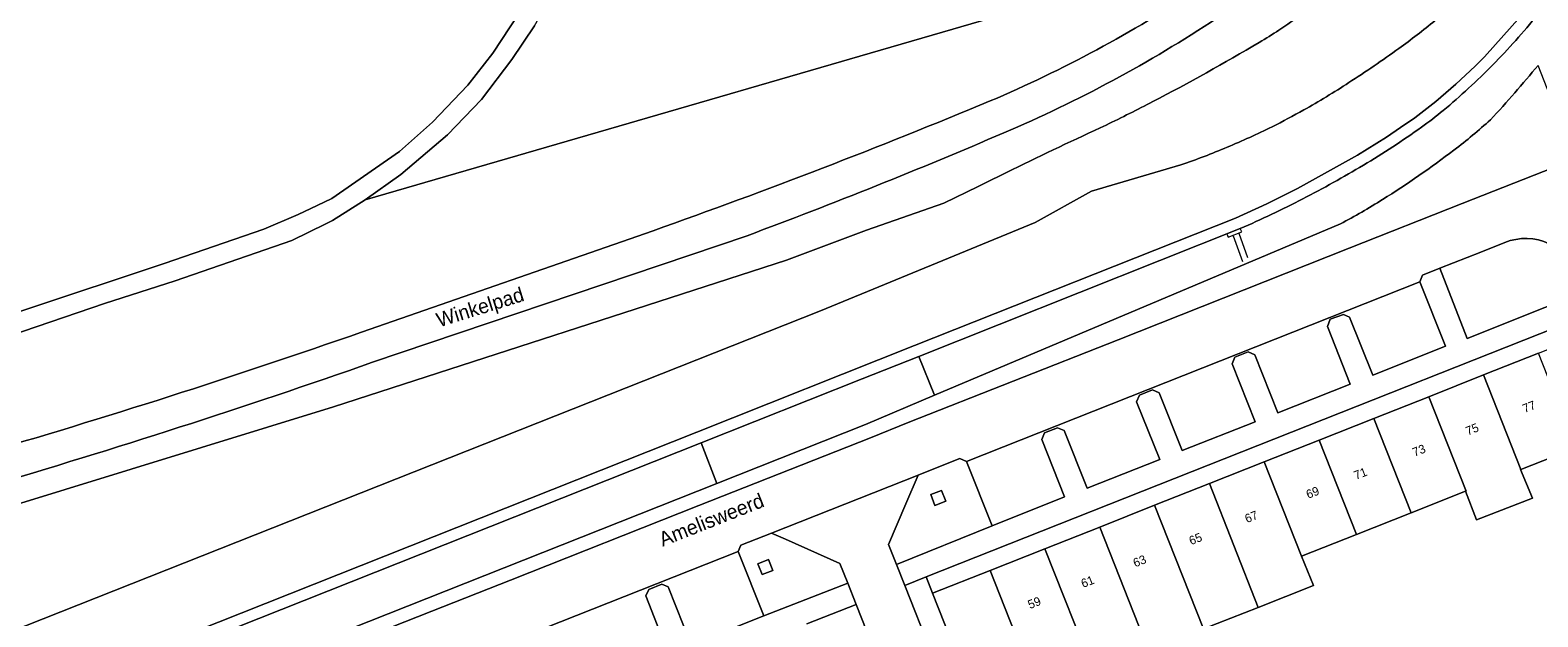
# Model space of a CAD drawing. Header units: metres. Extents: x 151448 to 154749, y 463108 to 465296.
# Tile 444 of 449: x 154552 to 154682, y 465098 to 465149. Entities that reach past the tile are written whole.
import ezdxf
from ezdxf.enums import TextEntityAlignment as Align

# ---------------------------------------------------------------- set-up
doc = ezdxf.new("R2010")
doc.units = ezdxf.units.M
for name, color, linetype, lineweight in [('B-PV-GK-BESCHOEIING-G', 253, 'Continuous', 9), ('B-PV-GR-BEPLANTING_CULTUUR_BODEMBEDEKKER-GV', 253, 'Continuous', 9), ('B-PV-GR-GROENVOORZIENING-GV', 253, 'Continuous', 9), ('B-PV-GW-TALUD_KRUIN-G', 253, 'Continuous', 9), ('B-PV-KW-KUNSTWERK_DUIKER-G', 253, 'Continuous', 9), ('B-PV-OG-BEBOUWING-GV', 1, 'Continuous', 9), ('B-PV-OG-BEBOUWING-T18', 2, 'Continuous', 9), ('B-PV-OG-TERREIN_BEGROEID-GV', 253, 'Continuous', 9), ('B-PV-OG-TERREIN_ERF-GV', 253, 'Continuous', 9), ('B-PV-OG-TERREIN_OEVER-GV', 253, 'Continuous', 9), ('B-PV-OG-TOPOGRAFIE-T18', 2, 'Continuous', 9), ('B-PV-OG-WATER_SLOOT-GV', 253, 'Continuous', 9), ('B-PV-VH-GESLOTENVERHARDING_ASFALT-GV', 253, 'Continuous', 9), ('B-PV-VH-OPENVERHARDING_BETONSTRAATSTEEN-GV', 253, 'Continuous', 9), ('B-PV-VH-OPENVERHARDING_TEGEL-GV', 253, 'Continuous', 9)]:
    doc.layers.add(name, color=color, linetype=linetype, lineweight=lineweight)
doc.styles.add('Drong', font='txt', dxfattribs={"height": 1.8})

msp = doc.modelspace()

# ---------------------------------------------------------------- linework, layer by layer
at = {"layer": 'B-PV-GK-BESCHOEIING-G'}
for points in [[(154670.358, 465147.09, 0.015744), (154673.48, 465149.491)], [(154678.48, 465145.669, 0.0239934), (154682.36, 465150)], [(154666.03, 465144.131, 0.0135958), (154670.358, 465147.09)], [(154674.2, 465141.73, 0.0249447), (154678.48, 465145.669)], [(154662.131, 465141.771, 0.0158416), (154666.03, 465144.131)], [(154659.39, 465140.32, 0.0142819), (154662.131, 465141.771)], [(154672.309, 465140.271, 0.0215196), (154674.2, 465141.73)], [(154655.502, 465138.547, 0.0161329), (154659.39, 465140.32)], [(154667.29, 465137, 0.0205104), (154672.309, 465140.271)], [(154651.51, 465137.02, 0.0163776), (154655.502, 465138.547)], [(154662.046, 465134.084, 0.0156695), (154667.29, 465137)], [(154656.633, 465131.51, 0.0173872), (154662.046, 465134.084)]]:
    msp.add_lwpolyline(points, format="xyb", dxfattribs=at)
at = {"layer": 'B-PV-GK-BESCHOEIING-G', "flags": 128}
for points in [[(154441.755, 465076.484), (154466.86, 465081.74), (154473.62, 465077.95), (154476.35, 465070.89), (154481.17, 465068.7), (154481.38, 465069.399), (154620.34, 465124.41), (154638.89, 465132.04), (154643.77, 465134.75), (154651.51, 465137.02)], [(154628.835, 465120.468), (154656.633, 465131.51)], [(154610.001, 465112.99), (154623.93, 465118.52), (154628.835, 465120.468)], [(154610.001, 465112.99), (154470.82, 465057.736)]]:
    msp.add_lwpolyline(points, dxfattribs=at)
at = {"layer": 'B-PV-GR-BEPLANTING_CULTUUR_BODEMBEDEKKER-GV'}
msp.add_lwpolyline([(154683.37, 465130.21, 0.2075894), (154679.521, 465130.309)], format="xyb", dxfattribs=at)
at = {"layer": 'B-PV-GR-BEPLANTING_CULTUUR_BODEMBEDEKKER-GV', "flags": 128}
msp.add_lwpolyline([(154679.521, 465130.309), (154677.44, 465129.48), (154673.902, 465128.085), (154676.27, 465122.01), (154689.713, 465127.377)], dxfattribs=at)
at = {"layer": 'B-PV-GR-GROENVOORZIENING-GV', "flags": 128}
for points in [[(154629.868, 465108.515), (154630.236, 465107.585), (154631.166, 465107.953), (154630.798, 465108.883)], [(154614.918, 465102.525), (154615.286, 465101.595), (154616.216, 465101.963), (154615.848, 465102.893)]]:
    msp.add_lwpolyline(points, close=True, dxfattribs=at)
at = {"layer": 'B-PV-GW-TALUD_KRUIN-G'}
for points in [[(154678.29, 465140.93, 0.0134995), (154682.405, 465145.626)], [(154675.13, 465138.304, 0.0228108), (154678.29, 465140.93)], [(154668.95, 465134.03, 0.0223726), (154675.13, 465138.304)], [(154665.304, 465131.925, 0.0200046), (154668.95, 465134.03)]]:
    msp.add_lwpolyline(points, format="xyb", dxfattribs=at)
at = {"layer": 'B-PV-GW-TALUD_KRUIN-G', "flags": 128}
for points in [[(154630.196, 465117.103), (154665.304, 465131.925)], [(154611.369, 465109.485), (154624.22, 465114.58), (154630.196, 465117.103)]]:
    msp.add_lwpolyline(points, dxfattribs=at)
at = {"layer": 'B-PV-KW-KUNSTWERK_DUIKER-G', "flags": 128}
for points in [[(154655.48, 465131.07), (154655.61, 465130.77)], [(154655.61, 465130.77), (154656.77, 465131.24)], [(154656.019, 465130.894), (154656.841, 465128.676)], [(154656.532, 465131.109), (154657.265, 465129.017)], [(154656.77, 465131.24), (154656.633, 465131.51)]]:
    msp.add_lwpolyline(points, dxfattribs=at)
at = {"layer": 'B-PV-OG-BEBOUWING-GV', "flags": 128}
for points in [[(154677.69, 465118.857), (154680.919, 465110.696), (154685.663, 465112.573), (154682.433, 465120.735)], [(154677.69, 465118.857), (154672.946, 465116.979), (154676.174, 465108.818), (154676.139, 465108.805), (154677.073, 465106.34), (154681.912, 465108.205), (154680.871, 465110.677), (154680.919, 465110.696)], [(154672.946, 465116.979), (154668.204, 465115.101), (154671.431, 465106.941), (154676.139, 465108.805), (154676.174, 465108.818)], [(154663.461, 465113.223), (154666.687, 465105.064), (154671.431, 465106.941), (154668.204, 465115.101)], [(154663.461, 465113.223), (154658.719, 465111.346), (154661.941, 465103.186), (154666.687, 465105.064)], [(154658.719, 465111.346), (154653.975, 465109.467), (154658.203, 465098.768), (154662.968, 465100.648), (154661.941, 465103.186)], [(154658.203, 465098.768), (154653.975, 465109.467), (154649.232, 465107.59), (154653.46, 465096.896)], [(154649.232, 465107.59), (154644.489, 465105.712), (154648.713, 465095.024), (154653.46, 465096.896)], [(154639.747, 465103.834), (154643.967, 465093.151), (154648.713, 465095.024), (154644.489, 465105.712)], [(154639.747, 465103.834), (154635.003, 465101.956), (154639.22, 465091.278), (154643.967, 465093.151)], [(154635.003, 465101.956), (154630.03, 465099.987), (154633.261, 465091.836), (154634.209, 465089.301), (154634.26, 465089.321), (154639.22, 465091.278)]]:
    msp.add_lwpolyline(points, close=True, dxfattribs=at)
at = {"layer": 'B-PV-OG-TERREIN_BEGROEID-GV', "flags": 128}
for points in [[(154704.016, 465208.712), (154700.703, 465210.177), (154679.055, 465180.922), (154665.59, 465164.528), (154645.684, 465152.818), (154580.941, 465133.994), (154578.139, 465132.2), (154577.548, 465131.916), (154574.596, 465130.499), (154564.512, 465126.997), (154558.399, 465125.045), (154543.167, 465119.84), (154525.409, 465113.87), (154498.752, 465105.055), (154491.483, 465103.379), (154484.233, 465101.836), (154470.223, 465098.855), (154459.403, 465096.534), (154439.396, 465092.241), (154435.712, 465091.509), (154423.846, 465088.954)], [(154527.467, 465116.494), (154563.556, 465128.509), (154572.172, 465131.46), (154575.164, 465132.72), (154576.787, 465133.502), (154578.068, 465134.12), (154583.915, 465138.166), (154586.762, 465140.727), (154589.822, 465143.906), (154591.98, 465146.668), (154594.213, 465150.049), (154596.297, 465153.946), (154597.859, 465157.781), (154598.966, 465161.469), (154599.881, 465166.025), (154600.282, 465169.724), (154600.358, 465173.566), (154600.063, 465177.615), (154599.897, 465180.408), (154599.619, 465180.423), (154599.194, 465180.424)], [(154595.6, 465149.035), (154593.644, 465146.143), (154591.012, 465142.672), (154588.066, 465139.616), (154584.025, 465136.202), (154580.941, 465133.994), (154645.684, 465152.818)], [(154586.723, 465098.433), (154593.53, 465101.12), (154609.81, 465107.57), (154624.655, 465113.42), (154627.93, 465114.74), (154646.08, 465121.91), (154666.07, 465129.82), (154675.84, 465133.68), (154685.585, 465137.525), (154682.405, 465145.626)], [(154526.28, 465099.61), (154530.06, 465102.33), (154534.26, 465102.79), (154549.27, 465107.21), (154578.21, 465116.09), (154617.4, 465128.79), (154624.3, 465131.39), (154631, 465133.7), (154633.963, 465135.166), (154636.931, 465136.62)], [(154665.304, 465131.925), (154630.196, 465117.103), (154624.22, 465114.58), (154611.369, 465109.485), (154554.505, 465086.939), (154554.01, 465085.48), (154563.75, 465089.37), (154577.24, 465094.69), (154586.723, 465098.433)], [(154656.633, 465131.51), (154628.835, 465120.468), (154630.196, 465117.103), (154665.304, 465131.925)], [(154580.638, 465122.558), (154605.86, 465131.332)], [(154613.987, 465130.899), (154581.579, 465119.952)]]:
    msp.add_lwpolyline(points, dxfattribs=at)
at = {"layer": 'B-PV-OG-TERREIN_BEGROEID-GV'}
for points in [[(154635.018, 465142.553, 0.0459287), (154652.987, 465152.227)], [(154659.98, 465148.67, 0.0153624), (154663.988, 465151.481)], [(154654.606, 465149.701, -0.0457886), (154636.192, 465139.792)], [(154682.36, 465150, -0.0239934), (154678.48, 465145.669)], [(154649.08, 465142.49, 0.012703), (154658.287, 465147.613)], [(154658.287, 465147.613, 0.0146053), (154659.98, 465148.67)], [(154678.48, 465145.669, -0.0249447), (154674.2, 465141.73)], [(154682.405, 465145.626, -0.0134995), (154678.29, 465140.93)], [(154678.29, 465140.93, 0.0134995), (154682.405, 465145.626)], [(154605.86, 465131.332, 0.013749), (154635.018, 465142.553)], [(154645.039, 465140.464, 0.0064305), (154649.08, 465142.49)], [(154674.2, 465141.73, -0.0215196), (154672.309, 465140.271)], [(154636.192, 465139.792, -0.0124756), (154613.987, 465130.899)], [(154636.931, 465136.62, -0.004686), (154645.039, 465140.464)], [(154672.309, 465140.271, -0.0205104), (154667.29, 465137)], [(154678.29, 465140.93, -0.0228108), (154675.13, 465138.304)], [(154675.13, 465138.304, 0.0228108), (154678.29, 465140.93)], [(154675.13, 465138.304, -0.0223726), (154668.95, 465134.03)], [(154668.95, 465134.03, 0.0223726), (154675.13, 465138.304)], [(154667.29, 465137, -0.0156695), (154662.046, 465134.084)], [(154662.046, 465134.084, -0.0173872), (154656.633, 465131.51)], [(154668.95, 465134.03, -0.0200046), (154665.304, 465131.925)], [(154665.304, 465131.925, 0.0200046), (154668.95, 465134.03)], [(154513.301, 465103.007, 0.0266563), (154580.638, 465122.558)], [(154581.579, 465119.952, -0.0256285), (154513.962, 465100.081)]]:
    msp.add_lwpolyline(points, format="xyb", dxfattribs=at)
at = {"layer": 'B-PV-OG-TERREIN_BEGROEID-GV', "flags": 128}
msp.add_lwpolyline([(154610.001, 465112.99), (154611.369, 465109.485), (154624.22, 465114.58), (154630.196, 465117.103), (154628.835, 465120.468), (154623.93, 465118.52)], close=True, dxfattribs=at)
at = {"layer": 'B-PV-OG-TERREIN_ERF-GV', "flags": 128}
msp.add_lwpolyline([(154658.719, 465111.346), (154663.461, 465113.223), (154668.204, 465115.101), (154672.946, 465116.979), (154677.69, 465118.857), (154682.433, 465120.735), (154687.43, 465122.713), (154686.858, 465124.109), (154686.855, 465124.115), (154629.47, 465101.4), (154630.03, 465099.987), (154635.003, 465101.956), (154639.747, 465103.834), (154644.489, 465105.712), (154649.232, 465107.59), (154653.975, 465109.467)], close=True, dxfattribs=at)
msp.add_lwpolyline([(154685.663, 465112.573), (154680.919, 465110.696), (154680.871, 465110.677), (154681.912, 465108.205), (154677.073, 465106.34), (154676.139, 465108.805), (154671.431, 465106.941), (154666.687, 465105.064), (154661.941, 465103.186), (154662.968, 465100.648), (154658.203, 465098.768), (154653.46, 465096.896), (154648.713, 465095.024), (154643.967, 465093.151), (154639.22, 465091.278), (154634.26, 465089.321), (154638.023, 465079.863), (154641.31, 465081.17), (154642.17, 465078.99), (154638.887, 465077.693), (154638.979, 465077.463), (154692.655, 465098.68)], dxfattribs=at)
at = {"layer": 'B-PV-OG-TERREIN_OEVER-GV'}
for points in [[(154663.988, 465151.481, -0.0153624), (154659.98, 465148.67)], [(154670.358, 465147.09, 0.015744), (154673.48, 465149.491)], [(154658.287, 465147.613, -0.012703), (154649.08, 465142.49)], [(154659.98, 465148.67, -0.0146053), (154658.287, 465147.613)], [(154666.03, 465144.131, 0.0135958), (154670.358, 465147.09)], [(154662.131, 465141.771, 0.0158416), (154666.03, 465144.131)], [(154649.08, 465142.49, -0.0064305), (154645.039, 465140.464)], [(154659.39, 465140.32, 0.0142819), (154662.131, 465141.771)], [(154645.039, 465140.464, 0.004686), (154636.931, 465136.62)], [(154655.502, 465138.547, 0.0161329), (154659.39, 465140.32)], [(154651.51, 465137.02, 0.0163776), (154655.502, 465138.547)]]:
    msp.add_lwpolyline(points, format="xyb", dxfattribs=at)
at = {"layer": 'B-PV-OG-TERREIN_OEVER-GV', "flags": 128}
for points in [[(154492.6, 465091.261), (154486.403, 465089.837), (154480.19, 465088.48), (154440.97, 465080.79), (154440.878, 465080.772), (154441.755, 465076.484), (154466.86, 465081.74), (154473.62, 465077.95), (154476.35, 465070.89), (154481.17, 465068.7), (154481.38, 465069.399), (154620.34, 465124.41), (154638.89, 465132.04), (154643.77, 465134.75), (154651.51, 465137.02)], [(154636.931, 465136.62), (154633.963, 465135.166), (154631, 465133.7), (154624.3, 465131.39), (154617.4, 465128.79), (154578.21, 465116.09), (154549.27, 465107.21), (154534.26, 465102.79), (154530.06, 465102.33), (154526.28, 465099.61)], [(154554.505, 465086.939), (154611.369, 465109.485), (154610.001, 465112.99), (154470.82, 465057.736), (154469.992, 465057.407), (154469.826, 465057.341), (154469.04, 465057.029), (154466.564, 465056.682), (154466.51, 465056.55), (154464.407, 465051.405), (154460.19, 465041.091), (154460.029, 465040.697), (154464.27, 465043.14), (154466.36, 465046.18), (154467.993, 465051.129)]]:
    msp.add_lwpolyline(points, dxfattribs=at)
at = {"layer": 'B-PV-OG-WATER_SLOOT-GV', "flags": 128}
for points in [[(154468.783, 465058.002), (154609.632, 465113.919), (154628.466, 465121.396), (154656.23, 465132.417), (154658.929, 465133.651), (154661.587, 465134.972), (154666.779, 465137.859), (154669.287, 465139.421), (154670.517, 465140.241), (154671.729, 465141.086), (154673.56, 465142.497), (154674.432, 465143.238), (154675.289, 465143.996), (154676.131, 465144.771), (154676.957, 465145.563), (154677.767, 465146.371), (154681.614, 465150.666)], [(154681.614, 465150.666), (154677.767, 465146.371), (154676.957, 465145.563), (154676.131, 465144.771), (154675.289, 465143.996), (154674.432, 465143.238), (154673.56, 465142.497), (154671.729, 465141.086), (154670.517, 465140.241), (154669.287, 465139.421), (154666.779, 465137.859), (154661.587, 465134.972), (154658.929, 465133.651), (154656.23, 465132.417), (154628.466, 465121.396), (154609.632, 465113.919), (154468.783, 465058.002)], [(154651.51, 465137.02), (154643.77, 465134.75), (154638.89, 465132.04), (154620.34, 465124.41), (154481.38, 465069.399)], [(154610.001, 465112.99), (154623.93, 465118.52), (154628.835, 465120.468), (154656.633, 465131.51)], [(154470.82, 465057.736), (154610.001, 465112.99)]]:
    msp.add_lwpolyline(points, dxfattribs=at)
at = {"layer": 'B-PV-OG-WATER_SLOOT-GV'}
for points in [[(154673.48, 465149.491, -0.015744), (154670.358, 465147.09)], [(154678.48, 465145.669, 0.0239934), (154682.36, 465150)], [(154670.358, 465147.09, -0.0135958), (154666.03, 465144.131)], [(154674.2, 465141.73, 0.0249447), (154678.48, 465145.669)], [(154666.03, 465144.131, -0.0158416), (154662.131, 465141.771)], [(154662.131, 465141.771, -0.0142819), (154659.39, 465140.32)], [(154672.309, 465140.271, 0.0215196), (154674.2, 465141.73)], [(154659.39, 465140.32, -0.0161329), (154655.502, 465138.547)], [(154667.29, 465137, 0.0205104), (154672.309, 465140.271)], [(154655.502, 465138.547, -0.0163776), (154651.51, 465137.02)], [(154662.046, 465134.084, 0.0156695), (154667.29, 465137)], [(154656.633, 465131.51, 0.0173872), (154662.046, 465134.084)]]:
    msp.add_lwpolyline(points, format="xyb", dxfattribs=at)
at = {"layer": 'B-PV-VH-GESLOTENVERHARDING_ASFALT-GV'}
for points in [[(154652.987, 465152.227, -0.0459287), (154635.018, 465142.553)], [(154636.192, 465139.792, 0.0457886), (154654.606, 465149.701)], [(154635.018, 465142.553, -0.013749), (154605.86, 465131.332)], [(154613.987, 465130.899, 0.0124756), (154636.192, 465139.792)], [(154679.521, 465130.309, -0.2075894), (154683.37, 465130.21)], [(154580.638, 465122.558, -0.0266563), (154513.301, 465103.007)], [(154513.962, 465100.081, 0.0256285), (154581.579, 465119.952)]]:
    msp.add_lwpolyline(points, format="xyb", dxfattribs=at)
at = {"layer": 'B-PV-VH-GESLOTENVERHARDING_ASFALT-GV', "flags": 128}
for points in [[(154683.37, 465130.21), (154689.713, 465127.377), (154692.322, 465128.4), (154692.319, 465128.406), (154689.221, 465136.002), (154685.585, 465137.525), (154675.84, 465133.68), (154666.07, 465129.82), (154646.08, 465121.91), (154627.93, 465114.74), (154624.655, 465113.42), (154609.81, 465107.57), (154593.53, 465101.12), (154586.723, 465098.433), (154577.24, 465094.69), (154563.75, 465089.37), (154554.01, 465085.48), (154552.171, 465080.06)], [(154605.86, 465131.332), (154580.638, 465122.558)], [(154581.579, 465119.952), (154613.987, 465130.899)], [(154565.031, 465085.009), (154571.95, 465087.75), (154573.447, 465088.343), (154574.02, 465088.089), (154613.22, 465103.59), (154613.443, 465104.147), (154616.104, 465105.19), (154628.784, 465110.21), (154630.99, 465111.08), (154632.399, 465111.65), (154632.96, 465111.39), (154672.17, 465126.92), (154672.409, 465127.494), (154673.902, 465128.085), (154677.44, 465129.48), (154679.521, 465130.309)]]:
    msp.add_lwpolyline(points, dxfattribs=at)
at = {"layer": 'B-PV-VH-OPENVERHARDING_BETONSTRAATSTEEN-GV', "flags": 128}
for points in [[(154580.941, 465133.994), (154584.025, 465136.202), (154588.066, 465139.616), (154591.012, 465142.672), (154593.644, 465146.143), (154595.6, 465149.035), (154596.98, 465151.527), (154598.426, 465154.545), (154599.659, 465157.932), (154600.524, 465160.677), (154601.511, 465166.145), (154601.865, 465168.142), (154602.132, 465172.389), (154602.015, 465177.186), (154601.743, 465180.915), (154601.743, 465180.922), (154600.79, 465193.964), (154600.126, 465203.055), (154599.983, 465205.032), (154599.142, 465216.651), (154597.282, 465242.333), (154597.169, 465243.327)], [(154594.213, 465150.049), (154591.98, 465146.668), (154589.822, 465143.906), (154586.762, 465140.727), (154583.915, 465138.166), (154578.068, 465134.12), (154576.787, 465133.502), (154575.164, 465132.72), (154572.172, 465131.46), (154563.556, 465128.509), (154527.467, 465116.494)], [(154543.167, 465119.84), (154558.399, 465125.045), (154564.512, 465126.997), (154574.596, 465130.499), (154577.548, 465131.916), (154578.139, 465132.2), (154580.941, 465133.994)], [(154607.2, 465094.76), (154605.24, 465099.76), (154605.48, 465100.32), (154606.62, 465100.76), (154607.17, 465100.53), (154609.16, 465095.54), (154615.43, 465098.023), (154613.22, 465103.59), (154574.02, 465088.089)]]:
    msp.add_lwpolyline(points, dxfattribs=at)
for points in [[(154635.17, 465105.81), (154641.45, 465108.31), (154639.47, 465113.28), (154639.71, 465113.86), (154640.83, 465114.3), (154641.4, 465114.05), (154643.4, 465109.07), (154649.69, 465111.55), (154647.68, 465116.55), (154647.92, 465117.12), (154649.05, 465117.57), (154649.64, 465117.32), (154651.63, 465112.32), (154657.92, 465114.81), (154655.94, 465119.82), (154656.17, 465120.41), (154657.32, 465120.86), (154657.9, 465120.6), (154659.88, 465115.58), (154666.15, 465118.07), (154664.18, 465123.05), (154664.42, 465123.68), (154665.56, 465124.09), (154666.1, 465123.85), (154668.12, 465118.84), (154674.4, 465121.34), (154672.17, 465126.92), (154632.96, 465111.39)], [(154632.399, 465111.65), (154630.99, 465111.08), (154628.784, 465110.21), (154627.72, 465107.73), (154626.21, 465104.21), (154626.898, 465102.482), (154635.17, 465105.81), (154632.96, 465111.39)], [(154633.293, 465086.355), (154629.92, 465094.899), (154627.621, 465100.668), (154626.898, 465102.482), (154626.21, 465104.21), (154627.72, 465107.73), (154628.784, 465110.21), (154616.104, 465105.19), (154617.308, 465104.655), (154622, 465102.57), (154622.687, 465100.846), (154623.416, 465099.019), (154624.349, 465096.676), (154625.93, 465092.709), (154629.096, 465084.715)], [(154629.868, 465108.515), (154630.798, 465108.883), (154631.166, 465107.953), (154630.236, 465107.585)], [(154616.104, 465105.19), (154613.443, 465104.147), (154613.22, 465103.59), (154615.43, 465098.023), (154622.687, 465100.846), (154622, 465102.57), (154617.308, 465104.655)], [(154614.918, 465102.525), (154615.848, 465102.893), (154616.216, 465101.963), (154615.286, 465101.595)]]:
    msp.add_lwpolyline(points, close=True, dxfattribs=at)
at = {"layer": 'B-PV-VH-OPENVERHARDING_TEGEL-GV', "flags": 128}
for points in [[(154689.713, 465127.377), (154676.27, 465122.01), (154673.902, 465128.085), (154672.409, 465127.494), (154672.17, 465126.92), (154674.4, 465121.34), (154668.12, 465118.84), (154666.1, 465123.85), (154665.56, 465124.09), (154664.42, 465123.68), (154664.18, 465123.05), (154666.15, 465118.07), (154659.88, 465115.58), (154657.9, 465120.6), (154657.32, 465120.86), (154656.17, 465120.41), (154655.94, 465119.82), (154657.92, 465114.81), (154651.63, 465112.32), (154649.64, 465117.32), (154649.05, 465117.57), (154647.92, 465117.12), (154647.68, 465116.55), (154649.69, 465111.55), (154643.4, 465109.07), (154641.4, 465114.05), (154640.83, 465114.3), (154639.71, 465113.86), (154639.47, 465113.28), (154641.45, 465108.31), (154635.17, 465105.81), (154626.898, 465102.482), (154627.621, 465100.668), (154629.47, 465101.4), (154686.855, 465124.115)], [(154619.154, 465097.33), (154623.416, 465099.019), (154622.687, 465100.846), (154615.43, 465098.023), (154609.16, 465095.54), (154607.17, 465100.53), (154606.62, 465100.76), (154605.48, 465100.32), (154605.24, 465099.76), (154607.2, 465094.76)], [(154624.349, 465096.676), (154623.416, 465099.019), (154619.154, 465097.33)]]:
    msp.add_lwpolyline(points, dxfattribs=at)
msp.add_lwpolyline([(154639.36, 465076.51), (154638.979, 465077.463), (154638.887, 465077.693), (154638.88, 465077.69), (154638.023, 465079.863), (154634.26, 465089.321), (154634.209, 465089.301), (154633.261, 465091.836), (154630.03, 465099.987), (154629.47, 465101.4), (154627.621, 465100.668), (154629.92, 465094.899), (154633.293, 465086.355), (154636.986, 465077.002), (154637.82, 465074.89), (154644.51, 465058.019), (154652.22, 465038.5), (154660.18, 465018.4), (154660.634, 465017.266), (154661.69, 465014.626), (154663.56, 465015.47)], close=True, dxfattribs=at)

# ---------------------------------------------------------------- texts
at = {"layer": 'B-PV-OG-BEBOUWING-T18', "style": 'Drong'}
for s, p in [('77', (154681.622, 465116.112)), ('75', (154676.702, 465114.164)), ('73', (154672.096, 465112.34)), ('71', (154667.035, 465110.336)), ('69', (154662.899, 465108.698)), ('67', (154657.601, 465106.601)), ('65', (154652.773, 465104.69)), ('63', (154647.934, 465102.774)), ('61', (154643.432, 465100.991)), ('59', (154638.829, 465099.169))]:
    msp.add_text(s, height=0.75, rotation=21.6, dxfattribs=at).set_placement(p, align=Align.MIDDLE)
at = {"layer": 'B-PV-OG-TOPOGRAFIE-T18', "style": 'Drong'}
for s, rotation, p in [('Winkelpad', 17.3, (154590.936, 465124.579)), ('Amelisweerd', 21.5, (154610.889, 465106.36))]:
    msp.add_text(s, height=1.25, rotation=rotation, dxfattribs=at).set_placement(p, align=Align.MIDDLE)

doc.saveas('drawing.dxf')
